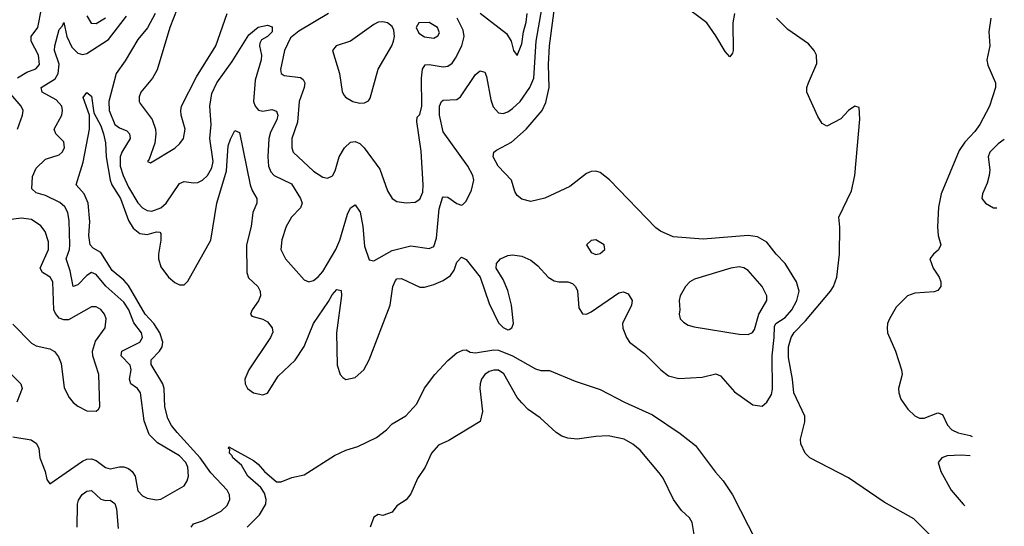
# Model space of a CAD drawing. Header units: inches. Extents: x 1694797 to 1849917, y 907313 to 1017959.
# Tile 832 of 834: x 1844839 to 1849097, y 1006894 to 1009083. Entities that reach past the tile are written whole.
import ezdxf

# ---------------------------------------------------------------- set-up
doc = ezdxf.new("R2010")
doc.units = ezdxf.units.IN
doc.header["$MEASUREMENT"] = 0
doc.layers.add('B8040', color=7, linetype='Continuous')

msp = doc.modelspace()

# ---------------------------------------------------------------- linework, layer by layer
at = {"layer": 'B8040', "color": 5}
for points, elevation in [([(1845580.6, 1006890), (1845590, 1006904.4), (1845630, 1006918), (1845710, 1006959.2), (1845736.1, 1006983.9), (1845747.6, 1007010), (1845746.2, 1007030), (1845736.6, 1007050), (1845665.2, 1007125.2), (1845619.6, 1007190), (1845519.6, 1007299.6), (1845495.9, 1007330), (1845479.8, 1007359.8), (1845467.1, 1007410), (1845463.9, 1007490), (1845457.9, 1007510), (1845407, 1007593), (1845407.5, 1007612.5), (1845444.1, 1007650), (1845455.4, 1007670), (1845457.4, 1007690), (1845444.9, 1007730), (1845418.6, 1007770), (1845382.1, 1007810), (1845310, 1007935), (1845290, 1007957.7), (1845238.7, 1007998.7), (1845190, 1008077.6), (1845156.4, 1008096.4), (1845144.3, 1008110), (1845138.1, 1008150), (1845142.4, 1008210), (1845134.8, 1008290), (1845117.8, 1008330), (1845082.8, 1008370), (1845113.2, 1008466.8), (1845141, 1008610), (1845140.9, 1008670), (1845113.6, 1008746.4), (1845130, 1008768.2), (1845150, 1008752.7), (1845159.9, 1008679.9), (1845190, 1008624.2), (1845201.3, 1008590), (1845209.5, 1008550.5), (1845212.4, 1008490), (1845230, 1008390), (1845237.7, 1008370), (1845275.7, 1008310), (1845310, 1008215.5), (1845330, 1008181.6), (1845358.6, 1008158.6), (1845390, 1008155.1), (1845430, 1008166), (1845444.7, 1008164.7), (1845450, 1008159.3), (1845450.1, 1008130.1), (1845438.7, 1008070), (1845439.7, 1008050), (1845450, 1008014.4), (1845482.5, 1007970), (1845510, 1007947.5), (1845530, 1007937.6), (1845550, 1007937.1), (1845566.4, 1007953.6), (1845665, 1008130), (1845691.6, 1008290), (1845733.4, 1008430), (1845741.3, 1008538.7), (1845750, 1008566.7), (1845770, 1008604.9), (1845790, 1008596.3), (1845836.1, 1008370), (1845844.6, 1008344.6), (1845865, 1008310), (1845865.2, 1008290), (1845846.8, 1008250), (1845839.8, 1008190), (1845819.8, 1008110), (1845820.9, 1007990), (1845827.9, 1007967.9), (1845869.5, 1007929.5), (1845879, 1007910), (1845880.7, 1007890), (1845871.7, 1007868.3), (1845844.4, 1007830), (1845837.3, 1007810), (1845842.4, 1007802.4), (1845890, 1007789), (1845910, 1007777.4), (1845931, 1007751), (1845933.3, 1007733.3), (1845923.8, 1007710), (1845830.2, 1007570), (1845813.2, 1007530), (1845814.4, 1007510), (1845824.4, 1007490), (1845850, 1007470.3), (1845890, 1007462.2), (1845910, 1007469.1), (1845956.9, 1007543.1), (1846030, 1007611.4), (1846070, 1007670.2), (1846109.3, 1007770), (1846175.2, 1007864.8), (1846190, 1007894), (1846210, 1007917.6), (1846230, 1007913.4), (1846231.2, 1007891.2), (1846208.8, 1007730), (1846212.5, 1007590), (1846225.2, 1007550), (1846236.5, 1007536.5), (1846250, 1007528.9), (1846290, 1007537.1), (1846327.4, 1007570), (1846350, 1007613.1), (1846440.8, 1007850), (1846452.8, 1007930), (1846463.7, 1007956.3), (1846470, 1007963.2), (1846490, 1007964), (1846570, 1007927.8), (1846590, 1007927.6), (1846630, 1007938.5), (1846670, 1007956), (1846702.6, 1007977.4), (1846718.6, 1008001.4), (1846730, 1008034.9), (1846750, 1008057.4), (1846770, 1008046.7), (1846830.9, 1007970.9), (1846870, 1007856.8), (1846910, 1007772.7), (1846930, 1007752.4), (1846950, 1007742.6), (1846955.7, 1007744.3), (1846967.9, 1007752.1), (1846974.8, 1007770), (1846965.4, 1007850), (1846950, 1007912.8), (1846930, 1007959.7), (1846899.7, 1008010), (1846901.5, 1008030), (1846918.9, 1008050), (1846950, 1008064.3), (1846970, 1008067), (1847010, 1008061.1), (1847050, 1008044.2), (1847079.8, 1008019.8), (1847124.7, 1007970), (1847150, 1007954.5), (1847170, 1007950.1), (1847210, 1007950.7), (1847230, 1007943.5), (1847242.6, 1007930), (1847250.8, 1007910.8), (1847257.6, 1007837.6), (1847272.4, 1007812.4), (1847290, 1007810.2), (1847310, 1007820.1), (1847430, 1007903.2), (1847450, 1007907.5), (1847470, 1007898.2), (1847488.4, 1007870), (1847484.6, 1007850), (1847446.4, 1007770), (1847446.7, 1007750), (1847463.8, 1007710), (1847476.1, 1007690), (1847541.2, 1007641.2), (1847611.4, 1007570), (1847644.6, 1007544.6), (1847690, 1007532.7), (1847790, 1007538.4), (1847850, 1007552.9), (1847870, 1007544.1), (1847930, 1007475.3), (1848010, 1007418.4), (1848050, 1007412.7), (1848070, 1007430.4), (1848090, 1007463.8), (1848094.1, 1007485.9), (1848092.5, 1007630), (1848102.5, 1007710), (1848103.1, 1007756.9), (1848109.3, 1007770.7), (1848150, 1007796), (1848178.2, 1007830), (1848199.7, 1007870), (1848209.3, 1007910), (1848199, 1007950), (1848149.9, 1008029.9), (1848109.8, 1008070), (1848070, 1008122), (1848030, 1008144.2), (1847990, 1008151), (1847795.1, 1008135.1), (1847664.5, 1008144.5), (1847610, 1008168.9), (1847590, 1008183.5), (1847390, 1008391.6), (1847350, 1008422.9), (1847330, 1008429), (1847310, 1008427.3), (1847290, 1008417.8), (1847217.5, 1008362.5), (1847110, 1008311.9), (1847050, 1008297.6), (1847010, 1008307.3), (1846990, 1008323.7), (1846980.1, 1008340.1), (1846965.8, 1008390), (1846908.9, 1008450), (1846887.1, 1008490), (1846889.6, 1008510), (1846900.4, 1008519.6), (1846966, 1008554), (1847030, 1008610.1), (1847097.9, 1008690), (1847115, 1008725), (1847129.5, 1008790.5), (1847126.3, 1008890), (1847130.9, 1008970), (1847161.6, 1009210)], 520), ([(1844830, 1008832.3), (1844870, 1008856.1), (1844909.4, 1008870.6), (1844924.1, 1008890), (1844919.7, 1008930), (1844889.3, 1008990), (1844888.3, 1009010), (1844917.4, 1009050), (1844932.8, 1009130)], 560), ([(1845424.2, 1009110), (1845391.6, 1009048.4), (1845350, 1008997.5), (1845295.2, 1008904.8), (1845256.8, 1008850), (1845223.9, 1008730), (1845226.7, 1008690), (1845250, 1008629.5), (1845270, 1008615.6), (1845302.5, 1008602.5), (1845314.5, 1008590), (1845316.2, 1008570), (1845280.1, 1008510), (1845273.1, 1008490), (1845273.2, 1008450), (1845285.9, 1008410), (1845310, 1008359), (1845350, 1008292.3), (1845370.2, 1008270), (1845390, 1008258.7), (1845410, 1008256.1), (1845450, 1008269.6), (1845473.2, 1008290), (1845530, 1008375.6), (1845550, 1008384.5), (1845590, 1008377.6), (1845610, 1008379.7), (1845630, 1008389.3), (1845651.9, 1008410), (1845670, 1008443.6), (1845675.6, 1008470), (1845661.3, 1008570), (1845666.9, 1008630), (1845661.4, 1008710), (1845670, 1008764.4), (1845691.6, 1008810), (1845758, 1008902), (1845830, 1009017.8), (1845870, 1009051.1), (1845910, 1009059), (1845931.6, 1009051.6), (1845930.3, 1009030.3), (1845910.3, 1009010), (1845884.6, 1008995.4), (1845877.8, 1008982.2), (1845875.5, 1008970), (1845885, 1008930), (1845883.9, 1008910), (1845857.7, 1008822.3), (1845850.7, 1008730), (1845856.8, 1008710), (1845871.8, 1008691.8), (1845890, 1008687.1), (1845930, 1008694.4), (1845950, 1008688.2), (1845954.8, 1008670), (1845951.6, 1008650), (1845923.6, 1008596.4), (1845915.8, 1008570), (1845912.1, 1008490), (1845915.7, 1008450), (1845925.4, 1008425.4), (1845939.7, 1008410), (1846014.1, 1008374.1), (1846054, 1008310), (1846060.2, 1008290), (1846053.6, 1008270), (1846014.3, 1008230), (1845991.6, 1008190), (1845972.4, 1008132.4), (1845967.9, 1008090), (1845989, 1008050), (1846070, 1007958.7), (1846090, 1007950.3), (1846110, 1007956.5), (1846130, 1007971.5), (1846150, 1007995.3), (1846205.8, 1008090), (1846222.9, 1008130), (1846256.6, 1008243.4), (1846270, 1008270.4), (1846290, 1008283), (1846310.8, 1008250.8), (1846323.7, 1008190), (1846330, 1008104), (1846350, 1008044.9), (1846370, 1008040.4), (1846450, 1008085.1), (1846530, 1008106.4), (1846610, 1008094.3), (1846630, 1008103.6), (1846641.6, 1008138.4), (1846653.6, 1008266.4), (1846667.3, 1008312.7), (1846670, 1008317), (1846690, 1008315.5), (1846730, 1008289.1), (1846750, 1008282.3), (1846755.3, 1008284.7), (1846770, 1008298.4), (1846793.6, 1008346.4), (1846803.2, 1008390), (1846798.8, 1008410), (1846777.6, 1008450), (1846670, 1008597.8), (1846654, 1008670), (1846655, 1008710), (1846663.5, 1008730), (1846670, 1008735.8), (1846730, 1008738.4), (1846746, 1008750), (1846810, 1008846.7), (1846830, 1008861.6), (1846850, 1008856.3), (1846858.2, 1008838.2), (1846876.4, 1008736.4), (1846886.7, 1008706.7), (1846910, 1008681), (1846930, 1008677.6), (1846950, 1008684.6), (1846970, 1008698.7), (1847003, 1008730), (1847045, 1008790), (1847061.8, 1008830), (1847072.9, 1008990), (1847096.9, 1009130)], 540), ([(1845520.1, 1009130), (1845488.7, 1009050), (1845433.3, 1008866.7), (1845413.2, 1008830), (1845363.6, 1008770), (1845355.8, 1008750), (1845356.1, 1008730), (1845360.7, 1008720.7), (1845411.9, 1008651.9), (1845426.2, 1008610), (1845428.5, 1008590), (1845422.8, 1008550), (1845399.3, 1008480.7), (1845392, 1008470), (1845404.9, 1008464.9), (1845510, 1008528.3), (1845532, 1008548), (1845547.1, 1008570), (1845554.5, 1008610), (1845537.7, 1008670), (1845535.2, 1008690), (1845539, 1008710), (1845603.6, 1008836.4), (1845687.9, 1008970), (1845736.3, 1009110)], 560), ([(1847930.7, 1009110), (1847922.4, 1009070), (1847924, 1008950), (1847922, 1008938), (1847910, 1008922), (1847890, 1008945.2), (1847850, 1009013.2), (1847810, 1009069), (1847702, 1009150)], 480), ([(1844810, 1007280.3), (1844888, 1007268), (1844912, 1007252), (1844922, 1007230), (1844926.5, 1007190), (1844949.2, 1007130), (1844956.7, 1007096.7), (1844970, 1007077.3), (1845110, 1007175.1), (1845130, 1007184.2), (1845150, 1007185.1), (1845170, 1007177.8), (1845210, 1007147.5), (1845230, 1007141.7), (1845270, 1007150.7), (1845290, 1007150.7), (1845310, 1007143), (1845325.5, 1007130), (1845337.9, 1007110), (1845350, 1007047), (1845370, 1007025.5), (1845390, 1007015.5), (1845430, 1007008.1), (1845450, 1007011.3), (1845550.7, 1007069.3), (1845563.9, 1007090), (1845569.1, 1007110.9), (1845566.9, 1007150), (1845557.8, 1007170), (1845530, 1007198.6), (1845435.2, 1007255.2), (1845399.5, 1007290), (1845377.3, 1007350), (1845361, 1007470), (1845348.7, 1007488.7), (1845320.3, 1007510), (1845314.6, 1007530), (1845321.2, 1007570), (1845316.4, 1007590), (1845277.5, 1007630), (1845281.1, 1007650), (1845358.2, 1007690), (1845369.9, 1007710), (1845366.4, 1007730), (1845332.4, 1007772.4), (1845310.6, 1007830), (1845290, 1007862.1), (1845210.9, 1007930.9), (1845170, 1007981.5), (1845150, 1007990.4), (1845130, 1007977.8), (1845090, 1007937.3), (1845069.9, 1007929.9), (1845057.5, 1007997.5), (1845039.9, 1008050), (1845053.9, 1008090), (1845055.9, 1008110), (1845053.6, 1008213.6), (1845047.8, 1008250), (1845034, 1008274), (1845012.9, 1008292.9), (1844950, 1008323.2), (1844910, 1008335.4), (1844892, 1008352), (1844894.4, 1008405.6), (1844910, 1008441.3), (1844950, 1008479.7), (1845010, 1008499.7), (1845023.1, 1008510), (1845032.7, 1008530), (1845030, 1008554.7), (1844995.4, 1008590), (1844988.6, 1008610), (1845020.8, 1008670), (1845024.6, 1008690), (1845020.7, 1008710), (1844997.3, 1008737.3), (1844936.8, 1008770), (1844932.4, 1008790), (1844992.1, 1008827.9), (1845005.8, 1008850), (1845010.3, 1008890.3), (1844989.9, 1008950), (1844990.6, 1008970), (1845010, 1009040.4), (1845024.1, 1009055.9), (1845030, 1009071), (1845043.2, 1009010), (1845064.5, 1008964.5), (1845090, 1008938.9), (1845110, 1008932.3), (1845130, 1008936.8), (1845222.7, 1008997.3), (1845301.5, 1009098.5)], 540), ([(1845130, 1009099.3), (1845148.1, 1009068.1), (1845170, 1009066.7), (1845210, 1009090.9)], 560), ([(1846173.8, 1009110), (1846046.5, 1009033.5), (1846010, 1009004), (1845984.6, 1008950), (1845967.2, 1008867.2), (1845970.2, 1008850.2), (1845982.4, 1008842.4), (1846053.5, 1008833.5), (1846065.3, 1008825.3), (1846072.3, 1008810), (1846069.6, 1008790), (1846047.8, 1008730), (1846039.8, 1008640.2), (1846015.9, 1008570), (1846015.5, 1008530), (1846022, 1008510), (1846110, 1008428.3), (1846150, 1008402), (1846170, 1008398.2), (1846191.6, 1008408.4), (1846204, 1008430), (1846221.3, 1008490), (1846243.7, 1008530), (1846270, 1008554.3), (1846290, 1008556.3), (1846310, 1008547.7), (1846329.2, 1008529.2), (1846397.2, 1008437.2), (1846430, 1008343.7), (1846450, 1008310.2), (1846470, 1008297.5), (1846510, 1008291), (1846550, 1008295.2), (1846570, 1008307.1), (1846582, 1008338), (1846584, 1008370), (1846575.2, 1008515.2), (1846556.6, 1008643.4), (1846558, 1008662), (1846570, 1008674), (1846578.8, 1008710), (1846576.7, 1008830), (1846581.4, 1008870), (1846592.3, 1008887.7), (1846610, 1008888.8), (1846670, 1008878.8), (1846690, 1008881.7), (1846710, 1008895.8), (1846723.6, 1008916.4), (1846750.8, 1008970), (1846761, 1009010), (1846757.5, 1009037.5), (1846730.8, 1009090)], 560), ([(1846830, 1009110.7), (1846944.1, 1009024.1), (1846964.4, 1008990), (1846974.4, 1008950), (1846990, 1008928.2), (1847010, 1008978.8), (1847017.8, 1009030), (1847030, 1009072.7), (1847033.4, 1009110)], 560), ([(1848775.9, 1006855.9), (1848706.5, 1006926.5), (1848578.2, 1006998.2), (1848423.1, 1007103.1), (1848256, 1007190), (1848235.9, 1007210), (1848217.5, 1007250), (1848215.8, 1007270), (1848234.2, 1007345.8), (1848234.1, 1007370), (1848187.2, 1007470), (1848181.5, 1007530), (1848164, 1007624), (1848163.5, 1007670), (1848175.5, 1007710), (1848188.9, 1007731.1), (1848237.7, 1007782.3), (1848345.4, 1007910), (1848358.5, 1007930), (1848373.1, 1007970), (1848384.7, 1008070), (1848386.3, 1008186.3), (1848381.7, 1008230), (1848435.9, 1008344.1), (1848450.8, 1008409.2), (1848472.9, 1008652.9), (1848470, 1008704), (1848450, 1008709.5), (1848423, 1008690), (1848390, 1008655.1), (1848330, 1008622.7), (1848310, 1008634), (1848290, 1008665.2), (1848243, 1008770), (1848243, 1008790), (1848249.7, 1008810.3), (1848286.7, 1008893.3), (1848284.7, 1008930), (1848275.3, 1008950), (1848250, 1008979.1), (1848161.4, 1009041.4), (1848111.3, 1009090)], 480), ([(1849039.4, 1009090), (1849030.9, 1009030), (1849034, 1008970), (1849021.4, 1008910), (1849025.9, 1008885.9), (1849058.9, 1008810), (1849058.5, 1008790), (1849032.7, 1008710), (1848991.2, 1008630), (1848970, 1008599.4), (1848926.3, 1008553.7), (1848902.1, 1008517.9), (1848824, 1008330), (1848813.1, 1008273.1), (1848807.6, 1008187.6), (1848810.5, 1008150.5), (1848822, 1008110), (1848812.1, 1008087.9), (1848790.4, 1008070), (1848774.9, 1008050), (1848788.9, 1008010), (1848815.3, 1007970), (1848822.4, 1007950), (1848822, 1007930), (1848810, 1007913.2), (1848793.3, 1007906.7), (1848710, 1007901.5), (1848679.1, 1007890), (1848630, 1007840.7), (1848600.7, 1007790), (1848592.3, 1007770), (1848590.2, 1007750.2), (1848592.6, 1007730), (1848627.2, 1007650), (1848652, 1007570), (1848654.9, 1007550), (1848639.7, 1007490), (1848640.7, 1007470), (1848650, 1007443.1), (1848680.6, 1007400.6), (1848710, 1007371.6), (1848730, 1007360.8), (1848750, 1007361.2), (1848810, 1007383.9), (1848830, 1007377), (1848851.6, 1007331.6), (1848870, 1007310.3), (1848897.1, 1007297.1), (1848950, 1007286), (1848958.8, 1007282.5)], 480), ([(1844829.5, 1008610), (1844851.3, 1008670), (1844853.7, 1008690), (1844844.9, 1008710), (1844800.9, 1008760.9)], 560), ([(1849097.1, 1008565.7), (1849070, 1008546.7), (1849034.4, 1008510), (1849027.9, 1008490), (1849034, 1008434), (1849032, 1008410), (1849023, 1008377), (1849002.2, 1008330), (1848999.6, 1008310), (1849015.3, 1008290), (1849050.6, 1008270.6), (1849065.2, 1008269.5)], 520), ([(1844810, 1007767.1), (1844890, 1007685.6), (1844910, 1007673.8), (1844970, 1007660.2), (1844989.3, 1007649.3), (1845006.8, 1007626.8), (1845018, 1007598), (1845031.5, 1007491.5), (1845052.4, 1007450), (1845070, 1007428.2), (1845090, 1007413), (1845130, 1007393.4), (1845169.2, 1007390.8), (1845179.5, 1007400.5), (1845185.2, 1007410), (1845181.1, 1007550), (1845155.8, 1007630), (1845154.3, 1007650), (1845166.8, 1007693.2), (1845208.3, 1007751.7), (1845212.8, 1007790), (1845205.5, 1007810), (1845190, 1007830.6), (1845170, 1007842.5), (1845150, 1007842.8), (1845050, 1007786.3), (1845030, 1007785.5), (1845010, 1007793.8), (1844993.7, 1007813.7), (1844987.1, 1007830), (1844982.2, 1007950), (1844970.6, 1007970.6), (1844937.7, 1007990), (1844928.3, 1008010), (1844964.3, 1008090), (1844963.2, 1008123.2), (1844948.5, 1008168.5), (1844930, 1008192.2), (1844890, 1008219.4), (1844846, 1008226), (1844770, 1008215.1)], 560), ([(1845823.5, 1006890), (1845876.5, 1006943.5), (1845903.4, 1006990), (1845905.4, 1007010), (1845897.6, 1007037.6), (1845881.6, 1007061.6), (1845825.5, 1007110), (1845798, 1007158), (1845760.4, 1007190), (1845758.4, 1007198.4), (1845746.8, 1007210), (1845747.5, 1007227.5), (1845742, 1007230), (1845743.1, 1007236.9), (1845850, 1007178.8), (1845870, 1007162.8), (1845897.3, 1007130), (1845950, 1007086.7), (1845970, 1007086.7), (1846015.5, 1007104.5), (1846070, 1007116.9), (1846200.8, 1007199.2), (1846250, 1007222.3), (1846301.8, 1007238.2), (1846381.9, 1007278.1), (1846425.4, 1007310), (1846450, 1007337), (1846508.8, 1007371.2), (1846556.6, 1007423.4), (1846589.7, 1007490.3), (1846634.3, 1007550), (1846690.9, 1007610), (1846730, 1007643.2), (1846755, 1007655), (1846770, 1007655.9), (1846786.8, 1007646.8), (1846810, 1007643.1), (1846890, 1007656.8), (1846910, 1007655.5), (1846970.4, 1007630), (1847070, 1007574.1), (1847093.2, 1007566.8), (1847130, 1007566.7), (1847240.7, 1007520.7), (1847350, 1007484.9), (1847455.2, 1007430), (1847575.7, 1007375.7), (1847695.5, 1007295.5), (1847762.3, 1007242.3), (1847847.5, 1007127.5), (1847880.7, 1007090), (1847921.7, 1007030), (1848024.5, 1006830)], 480), ([(1844790, 1007563.1), (1844844.2, 1007510), (1844850.2, 1007490), (1844826.4, 1007430)], 540), ([(1847756.8, 1006850), (1847747, 1006910), (1847735.3, 1006930), (1847701.6, 1006961.6), (1847666, 1007010), (1847621.6, 1007101.6), (1847605.1, 1007125.1), (1847522.4, 1007222.4), (1847490, 1007249.3), (1847453.2, 1007270), (1847384.5, 1007284.5), (1847330, 1007282.1), (1847250, 1007270.8), (1847210, 1007274.5), (1847183.4, 1007283.4), (1847159.4, 1007299.4), (1847090, 1007362.1), (1847038.7, 1007398.7), (1847010, 1007426.9), (1846990, 1007450.8), (1846933.3, 1007553.3), (1846910, 1007568), (1846890, 1007569.2), (1846870, 1007563.5), (1846850.4, 1007550), (1846836.5, 1007530), (1846830.7, 1007510), (1846829.1, 1007489.1), (1846840.2, 1007390), (1846830, 1007347.3), (1846694.7, 1007265.3), (1846650, 1007244.7), (1846619.6, 1007210), (1846592, 1007150), (1846559.4, 1007100.6), (1846530, 1007034.5), (1846510, 1007007.6), (1846470, 1006982.7), (1846450, 1006955.1), (1846410, 1006940.9), (1846390, 1006945.2), (1846370, 1006933.2), (1846354, 1006890)], 480), ([(1848949.7, 1007198.2), (1848910, 1007201.9), (1848850, 1007198), (1848827.2, 1007190), (1848810.9, 1007170), (1848822, 1007130), (1848867.3, 1007050), (1848918.5, 1006990), (1848926.4, 1006982.2)], 480), ([(1845087, 1006890), (1845088.4, 1006990), (1845092.7, 1007007.3), (1845108.8, 1007031.2), (1845130, 1007045.5), (1845150, 1007048.4), (1845190, 1007011.3), (1845210, 1007005.8), (1845230, 1007006.9), (1845250, 1006992.9), (1845257.1, 1006970), (1845264.3, 1006884.3)], 520)]:
    msp.add_lwpolyline(points, dxfattribs=dict(at, elevation=elevation))
for points, elevation in [([(1846410, 1009074.5), (1846390, 1009071.8), (1846370, 1009062.8), (1846270, 1008990.5), (1846208.2, 1008970), (1846191.8, 1008950), (1846222.5, 1008850), (1846233.2, 1008773.2), (1846239.3, 1008759.3), (1846247.8, 1008747.8), (1846279.3, 1008730), (1846310, 1008722.2), (1846330, 1008723.5), (1846347, 1008733), (1846355.4, 1008744.6), (1846389.3, 1008870), (1846448.7, 1008970), (1846455.6, 1008990), (1846459.3, 1009010), (1846457.2, 1009037.2), (1846450, 1009053.5), (1846429.4, 1009070)], 580), ([(1846610, 1009070.9), (1846564.9, 1009070), (1846554, 1009050), (1846565.1, 1009025.1), (1846590, 1009008.9), (1846630, 1009003.8), (1846647.2, 1009012.8), (1846653.9, 1009026.1), (1846646.6, 1009050)], 580), ([(1847331.1, 1008131.1), (1847310, 1008129.6), (1847290.4, 1008110), (1847310, 1008077.1), (1847330, 1008068.5), (1847350, 1008073), (1847369.4, 1008090), (1847366.6, 1008110)], 540), ([(1847950, 1008015.1), (1847914.8, 1008010), (1847758, 1007962), (1847737.3, 1007950), (1847718.8, 1007930), (1847694.8, 1007890), (1847690.7, 1007870), (1847694, 1007830), (1847690.8, 1007810), (1847696, 1007790), (1847710, 1007776), (1847730, 1007762.8), (1847755.9, 1007755.9), (1847950, 1007724), (1847990, 1007723.1), (1848008.1, 1007731.9), (1848016.4, 1007743.6), (1848035.6, 1007810), (1848069.8, 1007870), (1848069.8, 1007890), (1848050, 1007929.6), (1847990, 1007999.1), (1847970, 1008010.9)], 540)]:
    msp.add_lwpolyline(points, close=True, dxfattribs=dict(at, elevation=elevation))

doc.saveas('drawing.dxf')
